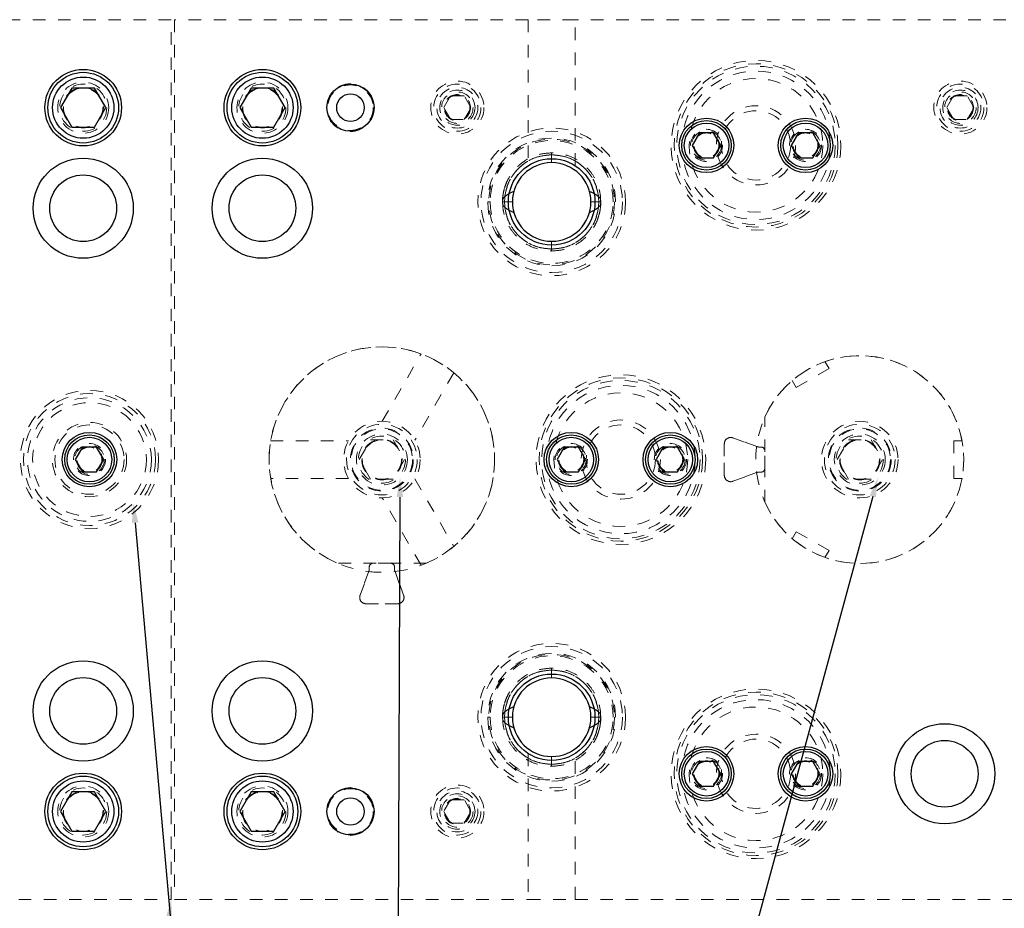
# Model space of a CAD drawing. Header units: inches. Extents: x 220 to 877, y 4 to 174.
# Tile 539 of 656: x 559 to 567, y 155 to 162. Entities that reach past the tile are written whole.
import ezdxf

# ---------------------------------------------------------------- set-up
doc = ezdxf.new("R2010")
doc.units = ezdxf.units.IN
doc.header["$LTSCALE"] = 0.5
doc.header["$MEASUREMENT"] = 0
doc.linetypes.add('HIDDEN', pattern=[0.225, 0.15, -0.075])
for name, color, linetype in [('DST-M-S', 53, 'Continuous'), ('PAD-M-S', 135, 'Continuous'), ('PBU-M-S', 8, 'Continuous'), ('PUN-M-S', 8, 'Continuous'), ('SID-M-S', 105, 'Continuous'), ('SVF-M-S', 8, 'Continuous')]:
    doc.layers.add(name, color=color, linetype=linetype)

msp = doc.modelspace()

# ---------------------------------------------------------------- linework, layer by layer
at = {"color": 7, "linetype": 'HIDDEN', "lineweight": 18}
for p, q in [((564.54561, 158.55097), (564.54561, 158.29879)), ((564.8052, 158.5279), (564.61271, 158.59796)), ((564.83761, 158.52488), (564.8223, 158.52488)), ((564.86761, 158.35488), (564.86761, 158.49488)), ((564.61271, 158.2518), (564.8052, 158.32186)), ((564.8223, 158.32488), (564.83761, 158.32488)), ((561.71959, 157.53747), (561.64953, 157.34498)), ((561.72261, 157.56988), (561.72261, 157.55458)), ((561.89261, 157.59988), (561.75261, 157.59988)), ((561.92261, 157.55458), (561.92261, 157.56988)), ((561.99568, 157.34498), (561.92562, 157.53747)), ((561.69651, 157.27788), (561.9487, 157.27788))]:
    msp.add_line(p, q, dxfattribs=at)
for centre, radius, start, end in [((564.59561, 158.55097), 0.05, 70, 180), ((564.8223, 158.57488), 0.05, 250, 270), ((564.83761, 158.49488), 0.03, 0, 90), ((564.8223, 158.27488), 0.05, 90, 110), ((564.83761, 158.35488), 0.03, 270, 0), ((564.59561, 158.29879), 0.05, 180, 290), ((561.67261, 157.55458), 0.05, 340, 0), ((561.75261, 157.56988), 0.03, 90, 180), ((561.89261, 157.56988), 0.03, 0, 90), ((561.97261, 157.55458), 0.05, 180, 200), ((561.69651, 157.32788), 0.05, 160, 270), ((561.9487, 157.32788), 0.05, 270, 20)]:
    msp.add_arc(centre, radius, start, end, dxfattribs=at)
at = {"layer": 'DST-M-S', "linetype": 'Continuous', "lineweight": 25}
for centre, radius in [((559.44761, 161.22488), 0.3045), ((560.87261, 161.22488), 0.3045), ((561.57261, 161.22488), 0.1875), ((564.4039, 160.92488), 0.21654), ((565.19131, 160.92488), 0.21654), ((559.44761, 160.42488), 0.3985), ((560.87261, 160.42488), 0.3985), ((563.17261, 160.47488), 0.34375), ((559.44761, 160.42488), 0.2655), ((560.87261, 160.42488), 0.2655), ((559.49761, 158.42488), 0.21654), ((563.3289, 158.42488), 0.21654), ((564.11631, 158.42488), 0.21654), ((559.44761, 156.42488), 0.3985), ((560.87261, 156.42488), 0.3985), ((559.44761, 156.42488), 0.2655), ((560.87261, 156.42488), 0.2655), ((563.17261, 156.37488), 0.34375), ((566.29761, 155.92488), 0.3985), ((564.4039, 155.92488), 0.21654), ((565.19131, 155.92488), 0.21654), ((566.29761, 155.92488), 0.2655), ((559.44761, 155.62488), 0.3045), ((560.87261, 155.62488), 0.3045), ((561.57261, 155.62488), 0.1875)]:
    msp.add_circle(centre, radius, dxfattribs=at)
at = {"layer": 'DST-M-S', "linetype": 'HIDDEN', "lineweight": 18}
for centre, radius in [((564.79761, 160.92488), 0.65), ((564.79761, 160.92488), 0.62992), ((564.79761, 160.92488), 0.59055), ((564.79761, 160.92488), 0.5315), ((559.44761, 161.22488), 0.203), ((560.87261, 161.22488), 0.203), ((564.79761, 160.92488), 0.31496), ((564.79761, 160.92488), 0.27559), ((564.4039, 160.92488), 0.12795), ((565.19131, 160.92488), 0.12795), ((563.72261, 158.42488), 0.65), ((563.72261, 158.42488), 0.62992), ((563.72261, 158.42488), 0.59055), ((559.49761, 158.42488), 0.525), ((563.72261, 158.42488), 0.5315), ((563.72261, 158.42488), 0.31496), ((563.72261, 158.42488), 0.27559), ((561.82261, 158.42488), 0.25), ((565.62261, 158.42488), 0.25), ((559.49761, 158.42488), 0.12795), ((563.3289, 158.42488), 0.12795), ((564.11631, 158.42488), 0.12795), ((564.79761, 155.92488), 0.65), ((564.79761, 155.92488), 0.62992), ((564.79761, 155.92488), 0.59055), ((564.79761, 155.92488), 0.5315), ((564.79761, 155.92488), 0.31496), ((564.79761, 155.92488), 0.27559), ((564.4039, 155.92488), 0.12795), ((565.19131, 155.92488), 0.12795), ((559.44761, 155.62488), 0.203), ((560.87261, 155.62488), 0.203)]:
    msp.add_circle(centre, radius, dxfattribs=at)
at = {"layer": 'PAD-M-S', "linetype": 'HIDDEN', "lineweight": 18}
for p, q in [((564.54561, 158.29879), (564.54561, 158.55097)), ((564.61271, 158.59796), (564.80218, 158.52899)), ((564.80218, 158.32077), (564.61271, 158.2518)), ((561.64953, 157.34498), (561.71831, 157.53396)), ((561.9269, 157.53396), (561.99568, 157.34498)), ((561.9487, 157.27788), (561.69651, 157.27788))]:
    msp.add_line(p, q, dxfattribs=at)
for centre, radius in [((559.44761, 161.22488), 0.15625), ((560.87261, 161.22488), 0.15625), ((562.42261, 161.22488), 0.1005), ((566.42261, 161.22488), 0.1005), ((563.17261, 160.47488), 0.5875), ((563.17261, 160.47488), 0.5), ((563.17261, 156.37488), 0.5875), ((563.17261, 156.37488), 0.5), ((559.44761, 155.62488), 0.15625), ((560.87261, 155.62488), 0.15625), ((562.42261, 155.62488), 0.1005)]:
    msp.add_circle(centre, radius, dxfattribs=at)
for centre, radius, start, end in [((561.82261, 158.42488), 0.897, 276.676817, 263.323183), ((565.62261, 158.42488), 0.827, 187.232268, 172.767732), ((564.59561, 158.55097), 0.05, 70, 180), ((564.59561, 158.29879), 0.05, 180, 290), ((561.69651, 157.32788), 0.05, 160, 270), ((561.9487, 157.32788), 0.05, 270, 20)]:
    msp.add_arc(centre, radius, start, end, dxfattribs=at)
at = {"layer": 'PBU-M-S', "linetype": 'HIDDEN', "lineweight": 18}
for p, q in [((560.14761, 161.92488), (556.33511, 161.92488)), ((560.14761, 154.92488), (560.14761, 161.92488)), ((562.98511, 161.92488), (560.17261, 161.92488)), ((560.17261, 161.92488), (560.17261, 154.92488)), ((562.98511, 161.92488), (562.98511, 160.76299)), ((563.36011, 161.92488), (562.98511, 161.92488)), ((563.36011, 160.76299), (563.36011, 161.92488)), ((570.98511, 161.92488), (563.36011, 161.92488)), ((562.98511, 156.08677), (562.98511, 154.92488)), ((563.36011, 154.92488), (563.36011, 156.08677)), ((556.33511, 154.92488), (560.14761, 154.92488)), ((560.17261, 154.92488), (562.98511, 154.92488)), ((562.98511, 154.92488), (563.36011, 154.92488)), ((563.36011, 154.92488), (570.98511, 154.92488))]:
    msp.add_line(p, q, dxfattribs=at)
for centre, radius in [((564.79761, 160.92488), 0.675), ((561.57261, 161.22488), 0.19), ((562.42261, 161.22488), 0.211), ((562.42261, 161.22488), 0.1405), ((566.42261, 161.22488), 0.211), ((566.42261, 161.22488), 0.1405), ((563.72261, 158.42488), 0.675), ((559.49761, 158.42488), 0.55), ((564.79761, 155.92488), 0.675), ((561.57261, 155.62488), 0.19), ((562.42261, 155.62488), 0.211), ((562.42261, 155.62488), 0.1405)]:
    msp.add_circle(centre, radius, dxfattribs=at)
at = {"layer": 'PUN-M-S', "linetype": 'HIDDEN', "lineweight": 18}
for p, q in [((561.8252, 158.72937), (562.13489, 159.26577)), ((565.3779, 159.14872), (565.34587, 159.2042)), ((562.39469, 159.11577), (562.085, 158.57937)), ((565.3779, 159.14872), (565.11809, 158.99872)), ((565.11809, 158.99872), (565.08606, 159.0542)), ((564.86861, 158.08516), (564.86861, 158.7646)), ((560.93824, 158.57488), (561.55761, 158.57488)), ((566.43589, 158.57488), (566.37182, 158.57488)), ((566.37182, 158.57488), (566.37182, 158.27488)), ((561.55761, 158.27488), (560.93824, 158.27488)), ((562.085, 158.27039), (562.39469, 157.73399)), ((566.43589, 158.27488), (566.37182, 158.27488)), ((562.13489, 157.58399), (561.8252, 158.12039)), ((565.11809, 157.85104), (565.08606, 157.79556)), ((565.11809, 157.85104), (565.3779, 157.70104)), ((565.3779, 157.70104), (565.34587, 157.64556)), ((562.17705, 157.60088), (561.46816, 157.60088))]:
    msp.add_line(p, q, dxfattribs=at)
for centre, radius in [((561.82261, 158.42488), 0.3045), ((565.62261, 158.42488), 0.3045), ((561.82261, 158.42488), 0.203), ((565.62261, 158.42488), 0.203)]:
    msp.add_circle(centre, radius, dxfattribs=at)
for centre, radius, start, end in [((561.82261, 158.42488), 0.897, 293.275184, 246.724816), ((565.62261, 158.42488), 0.827, 204.254589, 155.745411), ((565.62261, 158.42488), 0.827, 172.767732, 187.232268), ((561.82261, 158.42488), 0.897, 263.323183, 276.676817)]:
    msp.add_arc(centre, radius, start, end, dxfattribs=at)
at = {"layer": 'SID-M-S'}
for p, q in [((561.96635, 158.12616), (561.93102, 149.20463)), ((565.72612, 158.13161), (563.30208, 149.19792)), ((559.86078, 157.92286), (560.63731, 149.20387))]:
    msp.add_line(p, q, dxfattribs=at)
for points in [[(561.94035, 158.12627), (561.96697, 158.28216), (561.94035, 158.12627), (561.99235, 158.12606)], [(565.70103, 158.13842), (565.76697, 158.28217), (565.70103, 158.13842), (565.75121, 158.1248)], [(559.83488, 157.92056), (559.84694, 158.07825), (559.83488, 157.92056), (559.88668, 157.92517)], [(560.10239, 154.77333), (560.14761, 154.92488), (560.10239, 154.77333), (560.15398, 154.76686)]]:
    msp.add_solid(points, dxfattribs=at)
at = {"layer": 'SVF-M-S', "linetype": 'Continuous', "lineweight": 25}
for p, q in [((559.35754, 161.38088), (559.26747, 161.22488)), ((559.53767, 161.38088), (559.35754, 161.38088)), ((559.62774, 161.22488), (559.53767, 161.38088)), ((560.78254, 161.38088), (560.69247, 161.22488)), ((560.96267, 161.38088), (560.78254, 161.38088)), ((561.05274, 161.22488), (560.96267, 161.38088)), ((559.26747, 161.22488), (559.35754, 161.06888)), ((559.53767, 161.06888), (559.62774, 161.22488)), ((560.69247, 161.22488), (560.78254, 161.06888)), ((560.96267, 161.06888), (561.05274, 161.22488)), ((559.35754, 161.06888), (559.53767, 161.06888)), ((560.78254, 161.06888), (560.96267, 161.06888)), ((564.34708, 161.02331), (564.29025, 160.92488)), ((564.46073, 161.02331), (564.34708, 161.02331)), ((564.51756, 160.92488), (564.46073, 161.02331)), ((565.13448, 161.02331), (565.07765, 160.92488)), ((565.24813, 161.02331), (565.13448, 161.02331)), ((565.30496, 160.92488), (565.24813, 161.02331)), ((564.29025, 160.92488), (564.34708, 160.82645)), ((564.46073, 160.82645), (564.51756, 160.92488)), ((565.07765, 160.92488), (565.13448, 160.82645)), ((565.24813, 160.82645), (565.30496, 160.92488)), ((564.34708, 160.82645), (564.46073, 160.82645)), ((565.13448, 160.82645), (565.24813, 160.82645)), ((559.44078, 158.52331), (559.38395, 158.42488)), ((559.55443, 158.52331), (559.44078, 158.52331)), ((559.61126, 158.42488), (559.55443, 158.52331)), ((563.27208, 158.52331), (563.21525, 158.42488)), ((563.38573, 158.52331), (563.27208, 158.52331)), ((563.44256, 158.42488), (563.38573, 158.52331)), ((564.05948, 158.52331), (564.00265, 158.42488)), ((564.17313, 158.52331), (564.05948, 158.52331)), ((564.22996, 158.42488), (564.17313, 158.52331)), ((559.38395, 158.42488), (559.44078, 158.32645)), ((559.55443, 158.32645), (559.61126, 158.42488)), ((563.21525, 158.42488), (563.27208, 158.32645)), ((563.38573, 158.32645), (563.44256, 158.42488)), ((564.00265, 158.42488), (564.05948, 158.32645)), ((564.17313, 158.32645), (564.22996, 158.42488)), ((559.44078, 158.32645), (559.55443, 158.32645)), ((563.27208, 158.32645), (563.38573, 158.32645)), ((564.05948, 158.32645), (564.17313, 158.32645)), ((564.34708, 156.02331), (564.29025, 155.92488)), ((564.46073, 156.02331), (564.34708, 156.02331)), ((564.51756, 155.92488), (564.46073, 156.02331)), ((565.13448, 156.02331), (565.07765, 155.92488)), ((565.24813, 156.02331), (565.13448, 156.02331)), ((565.30496, 155.92488), (565.24813, 156.02331)), ((564.29025, 155.92488), (564.34708, 155.82645)), ((564.46073, 155.82645), (564.51756, 155.92488)), ((565.07765, 155.92488), (565.13448, 155.82645)), ((565.24813, 155.82645), (565.30496, 155.92488)), ((564.34708, 155.82645), (564.46073, 155.82645)), ((565.13448, 155.82645), (565.24813, 155.82645)), ((559.35754, 155.78088), (559.26747, 155.62488)), ((559.53767, 155.78088), (559.35754, 155.78088)), ((559.62774, 155.62488), (559.53767, 155.78088)), ((560.78254, 155.78088), (560.69247, 155.62488)), ((560.96267, 155.78088), (560.78254, 155.78088)), ((561.05274, 155.62488), (560.96267, 155.78088)), ((559.26747, 155.62488), (559.35754, 155.46888)), ((559.53767, 155.46888), (559.62774, 155.62488)), ((560.69247, 155.62488), (560.78254, 155.46888)), ((560.96267, 155.46888), (561.05274, 155.62488)), ((559.35754, 155.46888), (559.53767, 155.46888)), ((560.78254, 155.46888), (560.96267, 155.46888))]:
    msp.add_line(p, q, dxfattribs=at)
at = {"layer": 'SVF-M-S', "linetype": 'HIDDEN', "lineweight": 18}
for p, q in [((562.36848, 161.31863), (562.31435, 161.22488)), ((562.47673, 161.31863), (562.36848, 161.31863)), ((562.53086, 161.22488), (562.47673, 161.31863)), ((566.36848, 161.31863), (566.31435, 161.22488)), ((566.47673, 161.31863), (566.36848, 161.31863)), ((566.53086, 161.22488), (566.47673, 161.31863)), ((562.31435, 161.22488), (562.36848, 161.13113)), ((562.47673, 161.13113), (562.53086, 161.22488)), ((566.31435, 161.22488), (566.36848, 161.13113)), ((566.47673, 161.13113), (566.53086, 161.22488)), ((562.36848, 161.13113), (562.47673, 161.13113)), ((566.36848, 161.13113), (566.47673, 161.13113)), ((563.17261, 160.86553), (563.17261, 160.84997)), ((563.17261, 160.84997), (563.17261, 160.78753)), ((563.17261, 160.78753), (563.17261, 160.78753)), ((562.92226, 160.66216), (562.92226, 160.66216)), ((562.68341, 160.47488), (562.66441, 160.47488)), ((562.86006, 160.47487), (562.79764, 160.47487)), ((563.48515, 160.47489), (563.54757, 160.47489)), ((563.68081, 160.47488), (563.68081, 160.47488)), ((563.73511, 160.47488), (563.73511, 160.47488)), ((563.17261, 160.09979), (563.17261, 160.16223)), ((563.17261, 160.08423), (563.17261, 160.09979)), ((561.64247, 158.42488), (561.73254, 158.58088)), ((561.73254, 158.58088), (561.91267, 158.58088)), ((561.91267, 158.58088), (562.00274, 158.42488)), ((565.44247, 158.42488), (565.53254, 158.58088)), ((565.53254, 158.58088), (565.71267, 158.58088)), ((565.71267, 158.58088), (565.80274, 158.42488)), ((561.73254, 158.26888), (561.64247, 158.42488)), ((562.00274, 158.42488), (561.91267, 158.26888)), ((565.53254, 158.26888), (565.44247, 158.42488)), ((565.80274, 158.42488), (565.71267, 158.26888)), ((561.91267, 158.26888), (561.73254, 158.26888)), ((565.71267, 158.26888), (565.53254, 158.26888)), ((563.17261, 156.76553), (563.17261, 156.74997)), ((563.17261, 156.74997), (563.17261, 156.68753)), ((563.17261, 156.68753), (563.17261, 156.68753)), ((562.92226, 156.56216), (562.92226, 156.56216)), ((562.68341, 156.37488), (562.66441, 156.37488)), ((562.86006, 156.37487), (562.79764, 156.37487)), ((563.48515, 156.37489), (563.54757, 156.37489)), ((563.68081, 156.37488), (563.68081, 156.37488)), ((563.73511, 156.37488), (563.73511, 156.37488)), ((563.17261, 155.99979), (563.17261, 156.06223)), ((563.17261, 155.98423), (563.17261, 155.99979)), ((562.36848, 155.71863), (562.31435, 155.62488)), ((562.47673, 155.71863), (562.36848, 155.71863)), ((562.53086, 155.62488), (562.47673, 155.71863)), ((562.31435, 155.62488), (562.36848, 155.53113)), ((562.47673, 155.53113), (562.53086, 155.62488)), ((562.36848, 155.53113), (562.47673, 155.53113))]:
    msp.add_line(p, q, dxfattribs=at)
at = {"layer": 'SVF-M-S', "linetype": 'Continuous', "lineweight": 25}
for centre, radius in [((559.44761, 161.22488), 0.28125), ((559.44761, 161.22488), 0.24375), ((560.87261, 161.22488), 0.28125), ((560.87261, 161.22488), 0.24375), ((561.57261, 161.22488), 0.1095), ((564.4039, 160.92488), 0.19685), ((564.4039, 160.92488), 0.17717), ((565.19131, 160.92488), 0.19685), ((565.19131, 160.92488), 0.17717), ((559.49761, 158.42488), 0.19685), ((563.3289, 158.42488), 0.19685), ((564.11631, 158.42488), 0.19685), ((559.49761, 158.42488), 0.17717), ((563.3289, 158.42488), 0.17717), ((564.11631, 158.42488), 0.17717), ((564.4039, 155.92488), 0.19685), ((565.19131, 155.92488), 0.19685), ((564.4039, 155.92488), 0.17717), ((565.19131, 155.92488), 0.17717), ((559.44761, 155.62488), 0.28125), ((560.87261, 155.62488), 0.28125), ((559.44761, 155.62488), 0.24375), ((560.87261, 155.62488), 0.24375), ((561.57261, 155.62488), 0.1095)]:
    msp.add_circle(centre, radius, dxfattribs=at)
at = {"layer": 'SVF-M-S', "linetype": 'HIDDEN', "lineweight": 18}
for centre, radius in [((559.44761, 161.22488), 0.1875), ((559.44761, 161.22488), 0.16072), ((559.44761, 161.22488), 0.16045), ((559.44761, 161.22488), 0.15993), ((560.87261, 161.22488), 0.1875), ((560.87261, 161.22488), 0.16072), ((560.87261, 161.22488), 0.16045), ((560.87261, 161.22488), 0.15993), ((561.57261, 161.22488), 0.1805), ((562.42261, 161.22488), 0.1875), ((562.42261, 161.22488), 0.1625), ((566.42261, 161.22488), 0.1875), ((566.42261, 161.22488), 0.1625), ((562.42261, 161.22488), 0.125), ((562.42261, 161.22488), 0.10497), ((562.42261, 161.22488), 0.1047), ((562.42261, 161.22488), 0.10418), ((566.42261, 161.22488), 0.125), ((566.42261, 161.22488), 0.10497), ((566.42261, 161.22488), 0.1047), ((566.42261, 161.22488), 0.10418), ((563.17261, 160.47488), 0.5625), ((564.4039, 160.92488), 0.11811), ((564.4039, 160.92488), 0.10289), ((564.4039, 160.92488), 0.10262), ((564.4039, 160.92488), 0.1021), ((564.4039, 160.92488), 0.09843), ((565.19131, 160.92488), 0.11811), ((565.19131, 160.92488), 0.10289), ((565.19131, 160.92488), 0.10262), ((565.19131, 160.92488), 0.1021), ((565.19131, 160.92488), 0.09843), ((559.49761, 158.42488), 0.49213), ((559.49761, 158.42488), 0.45276), ((559.49761, 158.42488), 0.29528), ((559.49761, 158.42488), 0.27559), ((561.82261, 158.42488), 0.28125), ((565.62261, 158.42488), 0.28125), ((561.82261, 158.42488), 0.24375), ((565.62261, 158.42488), 0.24375), ((559.49761, 158.42488), 0.11811), ((561.82261, 158.42488), 0.1875), ((561.82261, 158.42488), 0.16072), ((561.82261, 158.42488), 0.16045), ((561.82261, 158.42488), 0.15993), ((561.82261, 158.42488), 0.15625), ((563.3289, 158.42488), 0.11811), ((564.11631, 158.42488), 0.11811), ((565.62261, 158.42488), 0.1875), ((565.62261, 158.42488), 0.16072), ((565.62261, 158.42488), 0.16045), ((565.62261, 158.42488), 0.15993), ((565.62261, 158.42488), 0.15625), ((559.49761, 158.42488), 0.10289), ((559.49761, 158.42488), 0.10262), ((559.49761, 158.42488), 0.1021), ((559.49761, 158.42488), 0.09843), ((563.3289, 158.42488), 0.10289), ((563.3289, 158.42488), 0.10262), ((563.3289, 158.42488), 0.1021), ((563.3289, 158.42488), 0.09843), ((564.11631, 158.42488), 0.10289), ((564.11631, 158.42488), 0.10262), ((564.11631, 158.42488), 0.1021), ((564.11631, 158.42488), 0.09843), ((563.17261, 156.37488), 0.5625), ((564.4039, 155.92488), 0.11811), ((565.19131, 155.92488), 0.11811), ((564.4039, 155.92488), 0.10289), ((564.4039, 155.92488), 0.10262), ((564.4039, 155.92488), 0.1021), ((564.4039, 155.92488), 0.09843), ((565.19131, 155.92488), 0.10289), ((565.19131, 155.92488), 0.10262), ((565.19131, 155.92488), 0.1021), ((565.19131, 155.92488), 0.09843), ((559.44761, 155.62488), 0.1875), ((560.87261, 155.62488), 0.1875), ((561.57261, 155.62488), 0.1805), ((562.42261, 155.62488), 0.1875), ((559.44761, 155.62488), 0.16072), ((559.44761, 155.62488), 0.16045), ((559.44761, 155.62488), 0.15993), ((560.87261, 155.62488), 0.16072), ((560.87261, 155.62488), 0.16045), ((560.87261, 155.62488), 0.15993), ((562.42261, 155.62488), 0.1625), ((562.42261, 155.62488), 0.125), ((562.42261, 155.62488), 0.10497), ((562.42261, 155.62488), 0.1047), ((562.42261, 155.62488), 0.10418)]:
    msp.add_circle(centre, radius, dxfattribs=at)
for centre, radius, start, end in [((563.17261, 160.47488), 0.5082, 0, 180), ((563.17261, 160.47488), 0.4892, 0, 180), ((563.17261, 160.47488), 0.5082, 180, 0), ((563.17261, 160.47488), 0.4892, 180, 0), ((563.17261, 156.37488), 0.5082, 0, 180), ((563.17261, 156.37488), 0.4892, 0, 180), ((563.17261, 156.37488), 0.5082, 180, 0), ((563.17261, 156.37488), 0.4892, 180, 0)]:
    msp.add_arc(centre, radius, start, end, dxfattribs=at)
at = {"layer": 'SVF-M-S', "linetype": 'Continuous', "lineweight": 25}
for centre, start, end in [((563.17261, 160.47488), 90, 0), ((563.17261, 160.47488), 0, 90), ((563.17261, 156.37488), 90, 0), ((563.17261, 156.37488), 0, 90)]:
    msp.add_arc(centre, 0.31265, start, end, dxfattribs=at)
at = {"layer": 'SVF-M-S', "linetype": 'HIDDEN', "lineweight": 18}
for points, knots in [([(563.17261, 160.86553), (563.13899, 160.86296), (563.07483, 160.85806), (562.98897, 160.82308), (562.92054, 160.7767), (562.86933, 160.72396), (562.83312, 160.67103), (562.80943, 160.62161), (562.79464, 160.57673), (562.78576, 160.53199), (562.78131, 160.49823), (562.78252, 160.47826), (562.78272, 160.475)], [0, 0, 0, 0, 0.1642843, 0.3135734, 0.4477904, 0.5670794, 0.671348, 0.760539, 0.8346981, 0.9020185, 0.9840237, 1, 1, 1, 1]), ([(563.17261, 160.84997), (563.13597, 160.84677), (563.06271, 160.84038), (562.96187, 160.79148), (562.8752, 160.71301), (562.81052, 160.60449), (562.80194, 160.51808), (562.79764, 160.47487)], [0, 0, 0, 0, 0.1867859, 0.3735113, 0.5602438, 0.7800974, 1, 1, 1, 1]), ([(562.79764, 160.47489), (562.80073, 160.51151), (562.80692, 160.58479), (562.85627, 160.6854), (562.93422, 160.77254), (563.04304, 160.83692), (563.12942, 160.84562), (563.17261, 160.84997)], [0, 0, 0, 0, 0.1866588, 0.3734284, 0.5601675, 0.7800825, 1, 1, 1, 1]), ([(562.80012, 160.51853), (562.80676, 160.55188), (562.82004, 160.61859), (562.87294, 160.70752), (562.95005, 160.78341), (563.05265, 160.83879), (563.13262, 160.84624), (563.17261, 160.84997)], [0, 0, 0, 0, 0.1866411, 0.3734192, 0.5601372, 0.7800682, 1, 1, 1, 1]), ([(563.17261, 160.84997), (563.13869, 160.84723), (563.07086, 160.84173), (562.97629, 160.79973), (562.89228, 160.73162), (562.82508, 160.63641), (562.8085, 160.55782), (562.80022, 160.51853)], [0, 0, 0, 0, 0.1867762, 0.3735154, 0.5602057, 0.7801315, 1, 1, 1, 1]), ([(563.56248, 160.47515), (563.56209, 160.49174), (563.56114, 160.53156), (563.54608, 160.59654), (563.51468, 160.66972), (563.46213, 160.74247), (563.38666, 160.80693), (563.28752, 160.85525), (563.21198, 160.86201), (563.17261, 160.86553)], [0, 0, 0, 0, 0.0812569, 0.1949579, 0.3243989, 0.4696984, 0.6307018, 0.8074564, 1, 1, 1, 1]), ([(563.54757, 160.47489), (563.54448, 160.51151), (563.53829, 160.58479), (563.48894, 160.6854), (563.41099, 160.77254), (563.30217, 160.83692), (563.21579, 160.84562), (563.17261, 160.84997)], [0, 0, 0, 0, 0.1866588, 0.3734284, 0.5601675, 0.7800825, 1, 1, 1, 1]), ([(563.54509, 160.51853), (563.53845, 160.55188), (563.52517, 160.61859), (563.47227, 160.70752), (563.39516, 160.78341), (563.29256, 160.83879), (563.21259, 160.84624), (563.17261, 160.84997)], [0, 0, 0, 0, 0.1866411, 0.3734192, 0.5601372, 0.7800682, 1, 1, 1, 1]), ([(563.17261, 160.84997), (563.20652, 160.84723), (563.27435, 160.84173), (563.36892, 160.79973), (563.45293, 160.73162), (563.52013, 160.63641), (563.53671, 160.55782), (563.54499, 160.51853)], [0, 0, 0, 0, 0.1867762, 0.3735154, 0.5602057, 0.7801315, 1, 1, 1, 1]), ([(563.17261, 160.84997), (563.20924, 160.84677), (563.2825, 160.84038), (563.38334, 160.79148), (563.47001, 160.71301), (563.53469, 160.60449), (563.54327, 160.51808), (563.54757, 160.47487)], [0, 0, 0, 0, 0.1867859, 0.3735113, 0.5602438, 0.7800974, 1, 1, 1, 1]), ([(562.79754, 160.5825), (562.79671, 160.58005), (562.79144, 160.56458), (562.78597, 160.53188), (562.78124, 160.49824), (562.78251, 160.47826), (562.78271, 160.475)], [0, 0, 0, 0, 0.0713569, 0.44944103, 0.910068, 1, 1, 1, 1]), ([(562.78196, 160.47488), (562.7827, 160.48423), (562.78403, 160.50089), (562.79517, 160.51316), (562.80006, 160.51854)], [0, 0, 0, 0, 0.5612126, 1, 1, 1, 1]), ([(562.80006, 160.51854), (562.81274, 160.5273), (562.83537, 160.54294), (562.86047, 160.55415), (562.87151, 160.55909)], [0, 0, 0, 0, 0.559993, 1, 1, 1, 1]), ([(563.54515, 160.51854), (563.53247, 160.5273), (563.50984, 160.54294), (563.48475, 160.55415), (563.4737, 160.55909)], [0, 0, 0, 0, 0.559993, 1, 1, 1, 1]), ([(563.56326, 160.47488), (563.56251, 160.48423), (563.56118, 160.50089), (563.55004, 160.51316), (563.54515, 160.51854)], [0, 0, 0, 0, 0.5612126, 1, 1, 1, 1]), ([(562.78196, 160.47488), (562.7827, 160.46553), (562.78403, 160.44887), (562.79517, 160.4366), (562.80006, 160.43122)], [0, 0, 0, 0, 0.5612126, 1, 1, 1, 1]), ([(562.79764, 160.47489), (562.79517, 160.47489), (562.79022, 160.47489), (562.78391, 160.47489), (562.78278, 160.47489), (562.78209, 160.47489)], [0, 0, 0, 0, 0.28087893, 0.56250419, 1, 1, 1, 1]), ([(562.78273, 160.47461), (562.78312, 160.45802), (562.78407, 160.4182), (562.79913, 160.35322), (562.83053, 160.28004), (562.88308, 160.20729), (562.95855, 160.14283), (563.05769, 160.09451), (563.13323, 160.08775), (563.17261, 160.08423)], [0, 0, 0, 0, 0.0812569, 0.1949579, 0.3243989, 0.4696984, 0.6307018, 0.8074564, 1, 1, 1, 1]), ([(563.17261, 160.09979), (563.13597, 160.10299), (563.06271, 160.10938), (562.96187, 160.15828), (562.8752, 160.23675), (562.81052, 160.34527), (562.80194, 160.43168), (562.79764, 160.47489)], [0, 0, 0, 0, 0.1867859, 0.3735113, 0.5602438, 0.7800974, 1, 1, 1, 1]), ([(562.79764, 160.47487), (562.80073, 160.43825), (562.80692, 160.36497), (562.85627, 160.26436), (562.93422, 160.17722), (563.04304, 160.11284), (563.12942, 160.10414), (563.17261, 160.09979)], [0, 0, 0, 0, 0.1866588, 0.3734284, 0.5601675, 0.7800825, 1, 1, 1, 1]), ([(562.80006, 160.43122), (562.81274, 160.42246), (562.83537, 160.40682), (562.86047, 160.39561), (562.87151, 160.39067)], [0, 0, 0, 0, 0.559993, 1, 1, 1, 1]), ([(562.80012, 160.43123), (562.80676, 160.39788), (562.82004, 160.33117), (562.87294, 160.24224), (562.95005, 160.16635), (563.05265, 160.11097), (563.13262, 160.10352), (563.17261, 160.09979)], [0, 0, 0, 0, 0.1866411, 0.3734192, 0.5601372, 0.7800682, 1, 1, 1, 1]), ([(563.17261, 160.09979), (563.13869, 160.10253), (563.07086, 160.10802), (562.97629, 160.15003), (562.89228, 160.21814), (562.82508, 160.31335), (562.8085, 160.39194), (562.80022, 160.43123)], [0, 0, 0, 0, 0.1867762, 0.3735154, 0.5602057, 0.7801315, 1, 1, 1, 1]), ([(563.17261, 160.09979), (563.20924, 160.10299), (563.2825, 160.10938), (563.38334, 160.15828), (563.47001, 160.23675), (563.53469, 160.34527), (563.54327, 160.43168), (563.54757, 160.47489)], [0, 0, 0, 0, 0.1867859, 0.3735113, 0.5602438, 0.7800974, 1, 1, 1, 1]), ([(563.54757, 160.47487), (563.54448, 160.43825), (563.53829, 160.36497), (563.48894, 160.26436), (563.41099, 160.17722), (563.30217, 160.11284), (563.21579, 160.10414), (563.17261, 160.09979)], [0, 0, 0, 0, 0.1866588, 0.3734284, 0.5601675, 0.7800825, 1, 1, 1, 1]), ([(563.17261, 160.08423), (563.20622, 160.0868), (563.27038, 160.0917), (563.35624, 160.12668), (563.42467, 160.17305), (563.47588, 160.2258), (563.51209, 160.27873), (563.53578, 160.32815), (563.55057, 160.37303), (563.55945, 160.41777), (563.5639, 160.45153), (563.56269, 160.4715), (563.56249, 160.47476)], [0, 0, 0, 0, 0.1642843, 0.3135734, 0.4477904, 0.5670794, 0.671348, 0.760539, 0.8346981, 0.9020185, 0.9840237, 1, 1, 1, 1]), ([(563.54509, 160.43123), (563.53845, 160.39788), (563.52517, 160.33117), (563.47227, 160.24224), (563.39516, 160.16635), (563.29256, 160.11097), (563.21259, 160.10352), (563.17261, 160.09979)], [0, 0, 0, 0, 0.1866411, 0.3734192, 0.5601372, 0.7800682, 1, 1, 1, 1]), ([(563.17261, 160.09979), (563.20652, 160.10253), (563.27435, 160.10802), (563.36892, 160.15003), (563.45293, 160.21814), (563.52013, 160.31335), (563.53671, 160.39194), (563.54499, 160.43123)], [0, 0, 0, 0, 0.1867762, 0.3735154, 0.5602057, 0.7801315, 1, 1, 1, 1]), ([(563.54515, 160.43122), (563.53247, 160.42246), (563.50984, 160.40682), (563.48475, 160.39561), (563.4737, 160.39067)], [0, 0, 0, 0, 0.559993, 1, 1, 1, 1]), ([(563.56326, 160.47488), (563.56251, 160.46553), (563.56118, 160.44887), (563.55004, 160.4366), (563.54515, 160.43122)], [0, 0, 0, 0, 0.5612126, 1, 1, 1, 1]), ([(563.54757, 160.47487), (563.55004, 160.47487), (563.55499, 160.47487), (563.5613, 160.47487), (563.56243, 160.47487), (563.56312, 160.47487)], [0, 0, 0, 0, 0.2808789, 0.5625042, 1, 1, 1, 1]), ([(563.54767, 160.36726), (563.5485, 160.36971), (563.55377, 160.38518), (563.55924, 160.41788), (563.56397, 160.45152), (563.5627, 160.4715), (563.5625, 160.47476)], [0, 0, 0, 0, 0.0713569, 0.449441, 0.910068, 1, 1, 1, 1]), ([(563.17261, 156.76553), (563.13899, 156.76296), (563.07483, 156.75806), (562.98897, 156.72308), (562.92054, 156.6767), (562.86933, 156.62396), (562.83312, 156.57103), (562.80943, 156.52161), (562.79464, 156.47673), (562.78576, 156.43199), (562.78131, 156.39823), (562.78252, 156.37826), (562.78272, 156.375)], [0, 0, 0, 0, 0.1642843, 0.3135734, 0.4477904, 0.5670794, 0.671348, 0.760539, 0.8346981, 0.9020185, 0.9840237, 1, 1, 1, 1]), ([(563.17261, 156.74997), (563.13597, 156.74677), (563.06271, 156.74038), (562.96187, 156.69148), (562.8752, 156.61301), (562.81052, 156.50449), (562.80194, 156.41808), (562.79764, 156.37487)], [0, 0, 0, 0, 0.1867859, 0.3735113, 0.5602438, 0.7800974, 1, 1, 1, 1]), ([(562.79764, 156.37489), (562.80073, 156.41151), (562.80692, 156.48479), (562.85627, 156.5854), (562.93422, 156.67254), (563.04304, 156.73692), (563.12942, 156.74562), (563.17261, 156.74997)], [0, 0, 0, 0, 0.1866588, 0.3734284, 0.5601675, 0.7800825, 1, 1, 1, 1]), ([(562.80012, 156.41853), (562.80676, 156.45188), (562.82004, 156.51859), (562.87294, 156.60752), (562.95005, 156.68341), (563.05265, 156.73879), (563.13262, 156.74624), (563.17261, 156.74997)], [0, 0, 0, 0, 0.1866411, 0.3734192, 0.5601372, 0.7800682, 1, 1, 1, 1]), ([(563.17261, 156.74997), (563.13869, 156.74723), (563.07086, 156.74173), (562.97629, 156.69973), (562.89228, 156.63162), (562.82508, 156.53641), (562.8085, 156.45782), (562.80022, 156.41853)], [0, 0, 0, 0, 0.1867762, 0.3735154, 0.5602057, 0.7801315, 1, 1, 1, 1]), ([(563.56248, 156.37515), (563.56209, 156.39174), (563.56114, 156.43156), (563.54608, 156.49654), (563.51468, 156.56972), (563.46213, 156.64247), (563.38666, 156.70693), (563.28752, 156.75525), (563.21198, 156.76201), (563.17261, 156.76553)], [0, 0, 0, 0, 0.0812569, 0.1949579, 0.3243989, 0.4696984, 0.6307018, 0.8074564, 1, 1, 1, 1]), ([(563.17261, 156.74997), (563.20652, 156.74723), (563.27435, 156.74173), (563.36892, 156.69973), (563.45293, 156.63162), (563.52013, 156.53641), (563.53671, 156.45782), (563.54499, 156.41853)], [0, 0, 0, 0, 0.1867762, 0.3735154, 0.5602057, 0.7801315, 1, 1, 1, 1]), ([(563.17261, 156.74997), (563.20924, 156.74677), (563.2825, 156.74038), (563.38334, 156.69148), (563.47001, 156.61301), (563.53469, 156.50449), (563.54327, 156.41808), (563.54757, 156.37487)], [0, 0, 0, 0, 0.1867859, 0.3735113, 0.5602438, 0.7800974, 1, 1, 1, 1]), ([(563.54757, 156.37489), (563.54448, 156.41151), (563.53829, 156.48479), (563.48894, 156.5854), (563.41099, 156.67254), (563.30217, 156.73692), (563.21579, 156.74562), (563.17261, 156.74997)], [0, 0, 0, 0, 0.1866588, 0.3734284, 0.5601675, 0.7800825, 1, 1, 1, 1]), ([(563.54509, 156.41853), (563.53845, 156.45188), (563.52517, 156.51859), (563.47227, 156.60752), (563.39516, 156.68341), (563.29256, 156.73879), (563.21259, 156.74624), (563.17261, 156.74997)], [0, 0, 0, 0, 0.1866411, 0.3734192, 0.5601372, 0.7800682, 1, 1, 1, 1]), ([(562.79754, 156.4825), (562.79671, 156.48005), (562.79144, 156.46458), (562.78597, 156.43188), (562.78124, 156.39824), (562.78251, 156.37826), (562.78271, 156.375)], [0, 0, 0, 0, 0.0713569, 0.44944103, 0.910068, 1, 1, 1, 1]), ([(562.80006, 156.41854), (562.81274, 156.4273), (562.83537, 156.44294), (562.86047, 156.45415), (562.87151, 156.45909)], [0, 0, 0, 0, 0.559993, 1, 1, 1, 1]), ([(563.54515, 156.41854), (563.53247, 156.4273), (563.50984, 156.44294), (563.48475, 156.45415), (563.4737, 156.45909)], [0, 0, 0, 0, 0.559993, 1, 1, 1, 1]), ([(562.78196, 156.37488), (562.7827, 156.38423), (562.78403, 156.40089), (562.79517, 156.41316), (562.80006, 156.41854)], [0, 0, 0, 0, 0.5612126, 1, 1, 1, 1]), ([(562.78196, 156.37488), (562.7827, 156.36553), (562.78403, 156.34887), (562.79517, 156.3366), (562.80006, 156.33122)], [0, 0, 0, 0, 0.5612126, 1, 1, 1, 1]), ([(562.79764, 156.37489), (562.79517, 156.37489), (562.79022, 156.37489), (562.78391, 156.37489), (562.78278, 156.37489), (562.78209, 156.37489)], [0, 0, 0, 0, 0.28087893, 0.56250419, 1, 1, 1, 1]), ([(562.78273, 156.37461), (562.78312, 156.35802), (562.78407, 156.3182), (562.79913, 156.25322), (562.83053, 156.18004), (562.88308, 156.10729), (562.95855, 156.04283), (563.05769, 155.99451), (563.13323, 155.98775), (563.17261, 155.98423)], [0, 0, 0, 0, 0.0812569, 0.1949579, 0.3243989, 0.4696984, 0.6307018, 0.8074564, 1, 1, 1, 1]), ([(563.17261, 155.99979), (563.13597, 156.00299), (563.06271, 156.00938), (562.96187, 156.05828), (562.8752, 156.13675), (562.81052, 156.24527), (562.80194, 156.33168), (562.79764, 156.37489)], [0, 0, 0, 0, 0.1867859, 0.3735113, 0.5602438, 0.7800974, 1, 1, 1, 1]), ([(562.79764, 156.37487), (562.80073, 156.33825), (562.80692, 156.26497), (562.85627, 156.16436), (562.93422, 156.07722), (563.04304, 156.01284), (563.12942, 156.00414), (563.17261, 155.99979)], [0, 0, 0, 0, 0.1866588, 0.3734284, 0.5601675, 0.7800825, 1, 1, 1, 1]), ([(563.17261, 155.99979), (563.20924, 156.00299), (563.2825, 156.00938), (563.38334, 156.05828), (563.47001, 156.13675), (563.53469, 156.24527), (563.54327, 156.33168), (563.54757, 156.37489)], [0, 0, 0, 0, 0.1867859, 0.3735113, 0.5602438, 0.7800974, 1, 1, 1, 1]), ([(563.54757, 156.37487), (563.54448, 156.33825), (563.53829, 156.26497), (563.48894, 156.16436), (563.41099, 156.07722), (563.30217, 156.01284), (563.21579, 156.00414), (563.17261, 155.99979)], [0, 0, 0, 0, 0.1866588, 0.3734284, 0.5601675, 0.7800825, 1, 1, 1, 1]), ([(563.17261, 155.98423), (563.20622, 155.9868), (563.27038, 155.9917), (563.35624, 156.02668), (563.42467, 156.07305), (563.47588, 156.1258), (563.51209, 156.17873), (563.53578, 156.22815), (563.55057, 156.27303), (563.55945, 156.31777), (563.5639, 156.35153), (563.56269, 156.3715), (563.56249, 156.37476)], [0, 0, 0, 0, 0.1642843, 0.3135734, 0.4477904, 0.5670794, 0.671348, 0.760539, 0.8346981, 0.9020185, 0.9840237, 1, 1, 1, 1]), ([(563.56326, 156.37488), (563.56251, 156.38423), (563.56118, 156.40089), (563.55004, 156.41316), (563.54515, 156.41854)], [0, 0, 0, 0, 0.5612126, 1, 1, 1, 1]), ([(563.56326, 156.37488), (563.56251, 156.36553), (563.56118, 156.34887), (563.55004, 156.3366), (563.54515, 156.33122)], [0, 0, 0, 0, 0.5612126, 1, 1, 1, 1]), ([(563.54757, 156.37487), (563.55004, 156.37487), (563.55499, 156.37487), (563.5613, 156.37487), (563.56243, 156.37487), (563.56312, 156.37487)], [0, 0, 0, 0, 0.2808789, 0.5625042, 1, 1, 1, 1]), ([(563.54767, 156.26726), (563.5485, 156.26971), (563.55377, 156.28518), (563.55924, 156.31788), (563.56397, 156.35152), (563.5627, 156.3715), (563.5625, 156.37476)], [0, 0, 0, 0, 0.0713569, 0.449441, 0.910068, 1, 1, 1, 1]), ([(562.80006, 156.33122), (562.81274, 156.32246), (562.83537, 156.30682), (562.86047, 156.29561), (562.87151, 156.29067)], [0, 0, 0, 0, 0.559993, 1, 1, 1, 1]), ([(562.80012, 156.33123), (562.80676, 156.29788), (562.82004, 156.23117), (562.87294, 156.14224), (562.95005, 156.06635), (563.05265, 156.01097), (563.13262, 156.00352), (563.17261, 155.99979)], [0, 0, 0, 0, 0.1866411, 0.3734192, 0.5601372, 0.7800682, 1, 1, 1, 1]), ([(563.17261, 155.99979), (563.13869, 156.00253), (563.07086, 156.00802), (562.97629, 156.05003), (562.89228, 156.11814), (562.82508, 156.21335), (562.8085, 156.29194), (562.80022, 156.33123)], [0, 0, 0, 0, 0.1867762, 0.3735154, 0.5602057, 0.7801315, 1, 1, 1, 1]), ([(563.54509, 156.33123), (563.53845, 156.29788), (563.52517, 156.23117), (563.47227, 156.14224), (563.39516, 156.06635), (563.29256, 156.01097), (563.21259, 156.00352), (563.17261, 155.99979)], [0, 0, 0, 0, 0.1866411, 0.3734192, 0.5601372, 0.7800682, 1, 1, 1, 1]), ([(563.17261, 155.99979), (563.20652, 156.00253), (563.27435, 156.00802), (563.36892, 156.05003), (563.45293, 156.11814), (563.52013, 156.21335), (563.53671, 156.29194), (563.54499, 156.33123)], [0, 0, 0, 0, 0.1867762, 0.3735154, 0.5602057, 0.7801315, 1, 1, 1, 1]), ([(563.54515, 156.33122), (563.53247, 156.32246), (563.50984, 156.30682), (563.48475, 156.29561), (563.4737, 156.29067)], [0, 0, 0, 0, 0.559993, 1, 1, 1, 1])]:
    msp.add_open_spline(points, degree=3, knots=knots, dxfattribs=at)

doc.saveas('drawing.dxf')
